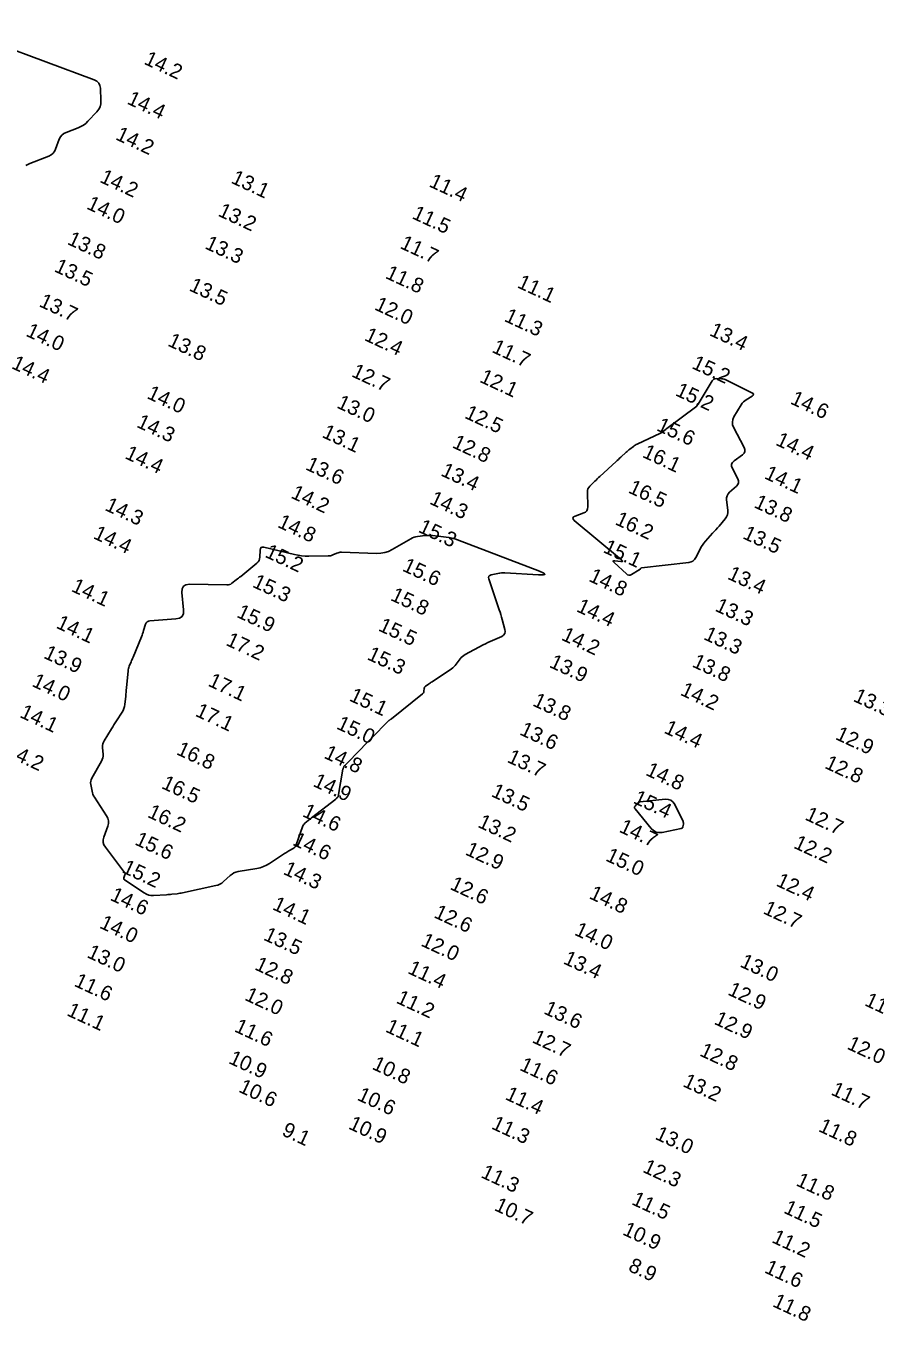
# Model space of a CAD drawing. Extents: x 988130 to 1132882, y 654656 to 841453.
# Drawn here: x 1026445.9 to 1026732.7, y 834564.9 to 835002.2 of the extents above; entities that cross this region are included whole.
import ezdxf

# ---------------------------------------------------------------- set-up
doc = ezdxf.new("R2010")
doc.units = 0
doc.layers.add('V-TOPO-MAJR', color=7, linetype='Continuous')
doc.layers.add('V-TOPO-SOUN', color=7, linetype='Continuous')

msp = doc.modelspace()

# ---------------------------------------------------------------- linework, layer by layer
at = {"layer": 'V-TOPO-MAJR'}
msp.add_lwpolyline([(1026445.8, 834955.14), (1026446.27, 834955.36), (1026446.75, 834955.56), (1026447.24, 834955.76), (1026453.6, 834958.26), (1026454.37, 834958.66), (1026455, 834959.18), (1026455.51, 834959.82), (1026455.89, 834960.6), (1026457.13, 834963.96), (1026457.51, 834964.73), (1026458.02, 834965.37), (1026458.66, 834965.89), (1026459.43, 834966.27), (1026463.49, 834967.8), (1026464.42, 834968.21), (1026465.28, 834968.71), (1026466.07, 834969.31), (1026466.8, 834970.01), (1026469.86, 834973.25), (1026470.49, 834974.06), (1026470.93, 834974.94), (1026471.17, 834975.89), (1026471.22, 834976.92), (1026471.05, 834981.16), (1026470.89, 834982.14), (1026470.49, 834982.94), (1026469.85, 834983.57), (1026468.97, 834984.02), (1026419.8, 835002.23)], dxfattribs=at)
for points in [[(1026672.95, 834874.41), (1026672.99, 834874.47), (1026673.03, 834874.54), (1026677.74, 834882.38), (1026677.99, 834882.71), (1026678.3, 834882.95), (1026678.66, 834883.08), (1026679.08, 834883.12), (1026680.85, 834883.07), (1026681.29, 834883.04), (1026681.71, 834882.95), (1026682.12, 834882.83), (1026682.53, 834882.65), (1026691.12, 834878.36), (1026691.52, 834878.09), (1026691.66, 834877.81), (1026691.54, 834877.51), (1026691.17, 834877.21), (1026689.16, 834875.96), (1026688.69, 834875.62), (1026688.26, 834875.24), (1026687.88, 834874.8), (1026687.55, 834874.32), (1026685.06, 834870.17), (1026684.67, 834869.31), (1026684.52, 834868.44), (1026684.62, 834867.56), (1026684.96, 834866.67), (1026688.51, 834859.89), (1026688.78, 834859.16), (1026688.76, 834858.5), (1026688.48, 834857.9), (1026687.92, 834857.36), (1026685.14, 834855.35), (1026684.58, 834854.82), (1026684.29, 834854.22), (1026684.27, 834853.55), (1026684.53, 834852.82), (1026686.34, 834849.25), (1026686.58, 834848.58), (1026686.58, 834847.95), (1026686.35, 834847.36), (1026685.89, 834846.82), (1026683.57, 834844.74), (1026683.08, 834844.19), (1026682.75, 834843.57), (1026682.59, 834842.89), (1026682.6, 834842.15), (1026683.01, 834838.68), (1026683.03, 834837.89), (1026682.89, 834837.15), (1026682.6, 834836.46), (1026682.15, 834835.82), (1026680.02, 834833.33), (1026679.48, 834832.71), (1026678.95, 834832.1), (1026678.4, 834831.49), (1026677.86, 834830.88), (1026675.41, 834828.19), (1026674.89, 834827.58), (1026674.42, 834826.93), (1026673.99, 834826.26), (1026673.61, 834825.55), (1026672.17, 834822.66), (1026671.75, 834822.02), (1026671.22, 834821.53), (1026670.59, 834821.2), (1026669.84, 834821.03), (1026653.78, 834819.18), (1026653.7, 834819.16), (1026653.63, 834819.13), (1026653.57, 834819.08), (1026653.52, 834819.02), (1026653.33, 834818.73), (1026653.28, 834818.67), (1026653.22, 834818.6), (1026653.16, 834818.55), (1026653.09, 834818.51), (1026650.45, 834816.98), (1026650, 834816.79), (1026649.56, 834816.76), (1026649.14, 834816.88), (1026648.74, 834817.17), (1026644.57, 834821.03), (1026644.3, 834821.33), (1026644.26, 834821.53), (1026644.44, 834821.62), (1026644.84, 834821.6), (1026646.89, 834821.34), (1026647.29, 834821.33), (1026647.46, 834821.41), (1026647.4, 834821.59), (1026647.12, 834821.87), (1026631.13, 834835.18), (1026630.7, 834835.64), (1026630.6, 834836.05), (1026630.83, 834836.4), (1026631.39, 834836.69), (1026634.3, 834837.74), (1026634.93, 834838.07), (1026635.37, 834838.52), (1026635.63, 834839.1), (1026635.7, 834839.81), (1026635.55, 834844.83), (1026635.59, 834845.39), (1026635.73, 834845.92), (1026635.99, 834846.39), (1026636.36, 834846.82), (1026638.05, 834848.46), (1026638.47, 834848.87), (1026638.9, 834849.27), (1026639.32, 834849.68), (1026639.76, 834850.08), (1026645.24, 834855.12), (1026645.64, 834855.49), (1026646.04, 834855.86), (1026646.44, 834856.22), (1026646.85, 834856.59), (1026648.7, 834858.28), (1026648.99, 834858.54), (1026649.28, 834858.79), (1026649.57, 834859.03), (1026649.87, 834859.27), (1026651.08, 834860.21), (1026651.38, 834860.44), (1026651.7, 834860.64), (1026652.03, 834860.83), (1026652.37, 834861.01), (1026660.23, 834864.71), (1026660.43, 834864.81), (1026660.62, 834864.92), (1026660.8, 834865.04), (1026660.97, 834865.17), (1026661.67, 834865.71), (1026661.84, 834865.84), (1026662.01, 834865.98), (1026662.19, 834866.11), (1026662.36, 834866.24), (1026672.47, 834873.83), (1026672.53, 834873.87), (1026672.59, 834873.93), (1026672.64, 834873.98), (1026672.68, 834874.04), (1026672.86, 834874.29), (1026672.91, 834874.35)], [(1026524.65, 834821.72), (1026524.35, 834821.26), (1026523.94, 834820.85), (1026518.43, 834816.34), (1026518.07, 834816.04), (1026517.7, 834815.75), (1026517.33, 834815.46), (1026516.96, 834815.17), (1026515.48, 834814.01), (1026515.1, 834813.76), (1026514.69, 834813.58), (1026514.25, 834813.48), (1026513.8, 834813.45), (1026501.19, 834813.68), (1026499.93, 834813.52), (1026499.08, 834813), (1026498.62, 834812.1), (1026498.56, 834810.84), (1026499.12, 834805.05), (1026499.07, 834803.77), (1026498.61, 834802.83), (1026497.76, 834802.22), (1026496.51, 834801.95), (1026487.75, 834801.32), (1026487.24, 834801.22), (1026486.83, 834800.99), (1026486.52, 834800.64), (1026486.3, 834800.17), (1026485.65, 834798.02), (1026485.48, 834797.48), (1026485.3, 834796.95), (1026485.11, 834796.43), (1026484.9, 834795.91), (1026482.06, 834789.03), (1026481.9, 834788.65), (1026481.74, 834788.27), (1026481.58, 834787.88), (1026481.42, 834787.5), (1026480.78, 834785.97), (1026480.63, 834785.59), (1026480.52, 834785.2), (1026480.43, 834784.79), (1026480.38, 834784.39), (1026479.86, 834778.65), (1026479.8, 834777.95), (1026479.73, 834777.24), (1026479.66, 834776.54), (1026479.59, 834775.84), (1026479.29, 834773.03), (1026479.18, 834772.34), (1026478.98, 834771.68), (1026478.71, 834771.05), (1026478.37, 834770.45), (1026476.49, 834767.58), (1026476.06, 834766.91), (1026475.62, 834766.23), (1026475.2, 834765.54), (1026474.78, 834764.86), (1026472.33, 834760.83), (1026472.07, 834760.3), (1026471.89, 834759.75), (1026471.79, 834759.18), (1026471.79, 834758.59), (1026471.95, 834756.19), (1026471.94, 834755.6), (1026471.86, 834755.03), (1026471.68, 834754.47), (1026471.43, 834753.94), (1026468.13, 834748.18), (1026467.9, 834747.67), (1026467.76, 834747.15), (1026467.72, 834746.62), (1026467.78, 834746.07), (1026468.21, 834743.83), (1026468.34, 834743.29), (1026468.53, 834742.76), (1026468.76, 834742.25), (1026469.05, 834741.76), (1026473.12, 834735.5), (1026473.55, 834734.67), (1026473.76, 834733.8), (1026473.75, 834732.91), (1026473.53, 834732), (1026472.2, 834728.29), (1026471.99, 834727.38), (1026472, 834726.51), (1026472.25, 834725.67), (1026472.73, 834724.87), (1026479.2, 834716.39), (1026479.32, 834716.19), (1026479.38, 834715.97), (1026479.39, 834715.75), (1026479.33, 834715.52), (1026478.98, 834714.57), (1026478.94, 834714.34), (1026478.96, 834714.14), (1026479.06, 834713.97), (1026479.23, 834713.81), (1026485.82, 834709.42), (1026486.57, 834709), (1026487.35, 834708.72), (1026488.16, 834708.57), (1026489.02, 834708.56), (1026493.34, 834708.83), (1026493.79, 834708.86), (1026494.24, 834708.89), (1026494.69, 834708.94), (1026495.15, 834708.98), (1026496.95, 834709.19), (1026497.4, 834709.25), (1026497.85, 834709.32), (1026498.3, 834709.4), (1026498.74, 834709.49), (1026510.01, 834711.9), (1026510.74, 834712.11), (1026511.42, 834712.41), (1026512.06, 834712.79), (1026512.65, 834713.27), (1026514.93, 834715.34), (1026515.52, 834715.81), (1026516.16, 834716.18), (1026516.84, 834716.46), (1026517.58, 834716.64), (1026523.87, 834717.71), (1026525, 834717.96), (1026526.09, 834718.32), (1026527.13, 834718.79), (1026528.13, 834719.38), (1026533.29, 834722.73), (1026533.65, 834722.96), (1026534.01, 834723.18), (1026534.37, 834723.4), (1026534.73, 834723.61), (1026536.2, 834724.45), (1026536.54, 834724.69), (1026536.82, 834724.97), (1026537.04, 834725.3), (1026537.21, 834725.67), (1026539.31, 834731.81), (1026539.45, 834732.14), (1026539.63, 834732.44), (1026539.85, 834732.71), (1026540.12, 834732.95), (1026541.26, 834733.85), (1026541.54, 834734.08), (1026541.83, 834734.31), (1026542.11, 834734.53), (1026542.4, 834734.76), (1026550.53, 834741.15), (1026550.61, 834741.21), (1026550.69, 834741.28), (1026550.77, 834741.34), (1026550.85, 834741.4), (1026551.16, 834741.66), (1026551.23, 834741.73), (1026551.28, 834741.8), (1026551.32, 834741.89), (1026551.35, 834741.99), (1026552.99, 834751.21), (1026553.01, 834751.32), (1026553.05, 834751.44), (1026553.08, 834751.55), (1026553.13, 834751.67), (1026553.31, 834752.11), (1026553.36, 834752.22), (1026553.42, 834752.32), (1026553.49, 834752.41), (1026553.57, 834752.5), (1026559.23, 834758.24), (1026560.14, 834759.17), (1026561.06, 834760.1), (1026561.97, 834761.03), (1026562.88, 834761.96), (1026568.19, 834767.38), (1026568.28, 834767.46), (1026568.37, 834767.54), (1026568.46, 834767.62), (1026568.56, 834767.69), (1026568.97, 834767.95), (1026569.07, 834768.02), (1026569.17, 834768.09), (1026569.26, 834768.17), (1026569.36, 834768.24), (1026579.86, 834776.69), (1026580.04, 834776.87), (1026580.18, 834777.06), (1026580.27, 834777.28), (1026580.32, 834777.52), (1026580.43, 834778.53), (1026580.48, 834778.77), (1026580.58, 834778.98), (1026580.72, 834779.16), (1026580.91, 834779.31), (1026582.05, 834780.05), (1026582.31, 834780.22), (1026582.57, 834780.39), (1026582.83, 834780.56), (1026583.09, 834780.74), (1026589.6, 834785.13), (1026590.05, 834785.47), (1026590.47, 834785.83), (1026590.86, 834786.23), (1026591.22, 834786.67), (1026592.57, 834788.47), (1026592.93, 834788.9), (1026593.33, 834789.28), (1026593.77, 834789.61), (1026594.25, 834789.9), (1026600.38, 834793.17), (1026601.14, 834793.57), (1026601.91, 834793.96), (1026602.68, 834794.33), (1026603.47, 834794.69), (1026606.61, 834796.09), (1026607.26, 834796.5), (1026607.67, 834797.03), (1026607.82, 834797.68), (1026607.71, 834798.45), (1026606.79, 834801.77), (1026606.56, 834802.6), (1026606.31, 834803.42), (1026606.05, 834804.24), (1026605.78, 834805.06), (1026602.26, 834815.47), (1026602.16, 834815.98), (1026602.26, 834816.37), (1026602.55, 834816.66), (1026603.03, 834816.84), (1026605.35, 834817.34), (1026605.93, 834817.45), (1026606.51, 834817.51), (1026607.1, 834817.53), (1026607.68, 834817.52), (1026619.06, 834816.83), (1026620.65, 834816.81), (1026621.22, 834817.01), (1026620.79, 834817.44), (1026619.33, 834818.08), (1026591.68, 834828.67), (1026590.75, 834829), (1026589.81, 834829.26), (1026588.85, 834829.46), (1026587.87, 834829.6), (1026583.22, 834830.11), (1026582.6, 834830.17), (1026581.97, 834830.18), (1026581.34, 834830.16), (1026580.72, 834830.11), (1026578.21, 834829.82), (1026577.59, 834829.71), (1026577, 834829.55), (1026576.42, 834829.32), (1026575.87, 834829.04), (1026569.62, 834825.4), (1026568.37, 834824.79), (1026567.08, 834824.36), (1026565.73, 834824.12), (1026564.34, 834824.07), (1026552.48, 834824.47), (1026552.09, 834824.46), (1026551.7, 834824.41), (1026551.33, 834824.32), (1026550.96, 834824.18), (1026549.51, 834823.56), (1026549.14, 834823.42), (1026548.77, 834823.32), (1026548.38, 834823.26), (1026547.99, 834823.24), (1026541.46, 834823.17), (1026540.24, 834823.19), (1026539.03, 834823.29), (1026537.83, 834823.46), (1026536.64, 834823.7), (1026526.23, 834826.15), (1026525.71, 834826.19), (1026525.34, 834826.05), (1026525.1, 834825.73), (1026525.01, 834825.22), (1026524.92, 834822.81), (1026524.84, 834822.24)], [(1026652.82, 834740.04), (1026653.08, 834740.15), (1026653.37, 834740.2), (1026661.83, 834741.07), (1026662.89, 834741.04), (1026663.78, 834740.73), (1026664.51, 834740.13), (1026665.09, 834739.25), (1026667.86, 834733.53), (1026667.95, 834733.32), (1026667.99, 834733.1), (1026668, 834732.88), (1026667.98, 834732.66), (1026667.81, 834731.74), (1026667.74, 834731.53), (1026667.63, 834731.37), (1026667.47, 834731.26), (1026667.27, 834731.19), (1026660.86, 834729.9), (1026659.76, 834729.81), (1026658.77, 834730), (1026657.88, 834730.48), (1026657.08, 834731.24), (1026651.65, 834737.8), (1026651.51, 834738.03), (1026651.46, 834738.26), (1026651.5, 834738.5), (1026651.64, 834738.73), (1026652.39, 834739.67), (1026652.59, 834739.88)]]:
    msp.add_lwpolyline(points, close=True, dxfattribs=at)

# ---------------------------------------------------------------- texts
at = {"layer": 'V-TOPO-SOUN'}
for s, p in [('14.2 ', (1026485.47, 834989.5)), ('14.4 ', (1026479.74, 834976.06)), ('14.2 ', (1026475.87, 834964)), ('14.2 ', (1026470.53, 834949.61)), ('13.1 ', (1026514.87, 834949.33)), ('11.4 ', (1026581.76, 834948.12)), ('14.0 ', (1026466.07, 834940.62)), ('13.2 ', (1026510.45, 834938.21)), ('11.5 ', (1026576.02, 834937.34)), ('13.8 ', (1026459.59, 834928.63)), ('13.3 ', (1026506.03, 834927.19)), ('11.7 ', (1026571.93, 834927.29)), ('13.5 ', (1026455.14, 834919.44)), ('11.8 ', (1026567, 834917.19)), ('11.1 ', (1026611.53, 834914.03)), ('13.5 ', (1026500.7, 834913)), ('13.7 ', (1026450.01, 834907.66)), ('12.0 ', (1026563.34, 834906.56)), ('11.3 ', (1026607.17, 834902.67)), ('14.0 ', (1026445.57, 834897.67)), ('12.4 ', (1026559.91, 834896.2)), ('13.4 ', (1026676.47, 834897.87)), ('13.8 ', (1026493.46, 834894.35)), ('11.7 ', (1026602.97, 834892.19)), ('14.4 ', (1026440.7, 834886.74)), ('12.7 ', (1026555.57, 834883.97)), ('15.2 ', (1026670.5, 834886.74)), ('12.1 ', (1026598.83, 834882.13)), ('14.0 ', (1026486.46, 834876.62)), ('15.2 ', (1026664.99, 834877.56)), ('14.6 ', (1026703.81, 834874.8)), ('13.0 ', (1026550.56, 834873.42)), ('12.5 ', (1026593.77, 834869.96)), ('14.3 ', (1026482.95, 834866.91)), ('15.6 ', (1026658.62, 834865.76)), ('13.1 ', (1026545.61, 834863.46)), ('14.4 ', (1026698.86, 834860.84)), ('14.4 ', (1026479.01, 834856.32)), ('12.8 ', (1026589.59, 834859.99)), ('16.1 ', (1026653.82, 834856.75)), ('13.6 ', (1026540.03, 834852.56)), ('13.4 ', (1026585.75, 834850.5)), ('14.1 ', (1026695.02, 834849.55)), ('16.5 ', (1026649.05, 834844.76)), ('14.3 ', (1026472.26, 834838.82)), ('14.2 ', (1026535.1, 834842.98)), ('14.3 ', (1026581.94, 834840.97)), ('13.8 ', (1026691.51, 834839.77)), ('14.8 ', (1026530.58, 834833.11)), ('15.3 ', (1026578.12, 834831.46)), ('16.2 ', (1026644.59, 834834.04)), ('14.4 ', (1026468.34, 834829.29)), ('13.5 ', (1026687.72, 834829.28)), ('15.2 ', (1026526.31, 834823.03)), ('15.1 ', (1026640.57, 834824.62)), ('15.6 ', (1026572.73, 834818.36)), ('15.3 ', (1026522.08, 834812.9)), ('14.8 ', (1026635.72, 834814.87)), ('13.4 ', (1026682.59, 834815.62)), ('14.1 ', (1026460.9, 834811.46)), ('15.8 ', (1026568.74, 834808.43)), ('14.4 ', (1026631.56, 834804.64)), ('13.3 ', (1026678.34, 834804.83)), ('15.9 ', (1026516.77, 834802.72)), ('14.1 ', (1026455.78, 834799.06)), ('15.5 ', (1026564.64, 834798.15)), ('14.2 ', (1026626.47, 834795.02)), ('13.3 ', (1026674.52, 834795.22)), ('17.2 ', (1026513.12, 834793.24)), ('13.9 ', (1026451.55, 834788.9)), ('15.3 ', (1026560.82, 834788.45)), ('13.9 ', (1026622.38, 834785.83)), ('13.8 ', (1026670.63, 834785.97)), ('14.0 ', (1026447.61, 834779.39)), ('17.1 ', (1026507.09, 834779.51)), ('15.1 ', (1026554.79, 834774.5)), ('14.2 ', (1026666.65, 834776.42)), ('13.3 ', (1026725.05, 834774.34)), ('14.1 ', (1026443.5, 834768.91)), ('17.1 ', (1026502.8, 834769.33)), ('13.8 ', (1026616.75, 834772.8)), ('15.0 ', (1026550.49, 834765.03)), ('13.6 ', (1026612.37, 834763.04)), ('14.4 ', (1026661.13, 834763.61)), ('12.9 ', (1026719.02, 834761.47)), ('14.2 ', (1026438.66, 834755.95)), ('16.8 ', (1026496.42, 834756.36)), ('14.8 ', (1026546.24, 834755.14)), ('13.7 ', (1026608.13, 834753.75)), ('12.8 ', (1026715.4, 834751.73)), ('14.8 ', (1026654.93, 834749.37)), ('16.5 ', (1026491.38, 834744.93)), ('14.9 ', (1026542.55, 834745.64)), ('13.5 ', (1026602.76, 834742.2)), ('15.4 ', (1026650.72, 834739.94)), ('16.2 ', (1026486.65, 834735.19)), ('14.6 ', (1026539, 834735.43)), ('12.7 ', (1026708.73, 834734.33)), ('13.2 ', (1026598.21, 834731.82)), ('14.7 ', (1026645.96, 834730.19)), ('15.6 ', (1026482.35, 834725.91)), ('14.6 ', (1026535.69, 834725.77)), ('12.9 ', (1026594, 834722.51)), ('12.2 ', (1026704.92, 834724.76)), ('15.2 ', (1026478.05, 834716.49)), ('15.0 ', (1026641.4, 834720.46)), ('14.3 ', (1026532.49, 834715.94)), ('12.4 ', (1026698.98, 834711.99)), ('12.6 ', (1026588.82, 834710.84)), ('14.8 ', (1026635.84, 834707.73)), ('14.6 ', (1026474.01, 834707.17)), ('14.1 ', (1026528.84, 834704.03)), ('12.6 ', (1026583.4, 834701.3)), ('12.7 ', (1026694.61, 834702.63)), ('14.0 ', (1026470.45, 834697.77)), ('14.0 ', (1026630.87, 834695.4)), ('13.5 ', (1026525.84, 834693.72)), ('12.0 ', (1026579.01, 834691.74)), ('13.0 ', (1026466.2, 834687.82)), ('13.4 ', (1026627.1, 834685.72)), ('12.8 ', (1026522.85, 834683.72)), ('11.4 ', (1026574.55, 834682.44)), ('13.0 ', (1026686.79, 834684.67)), ('11.6 ', (1026461.85, 834678.15)), ('12.0 ', (1026519.48, 834673.42)), ('12.9 ', (1026682.67, 834675.19)), ('11.1 ', (1026459.39, 834668.2)), ('11.2 ', (1026570.65, 834672.44)), ('13.6 ', (1026620.5, 834668.82)), ('11.8 ', (1026728.9, 834671.58)), ('12.9 ', (1026678.07, 834665.3)), ('11.6 ', (1026515.98, 834662.79)), ('11.1 ', (1026567.01, 834662.72)), ('12.7 ', (1026616.58, 834659.09)), ('12.0 ', (1026722.94, 834656.92)), ('10.9 ', (1026514.05, 834652.06)), ('12.8 ', (1026673.14, 834654.62)), ('10.8 ', (1026562.5, 834650.1)), ('11.6 ', (1026612.33, 834649.77)), ('10.6 ', (1026517.42, 834642.4)), ('13.2 ', (1026667.49, 834644.25)), ('10.6 ', (1026557.48, 834639.65)), ('11.4 ', (1026607.46, 834639.88)), ('11.7 ', (1026717.55, 834641.45)), ('10.9 ', (1026554.54, 834629.95)), ('11.3 ', (1026602.82, 834629.97)), ('11.8 ', (1026713.3, 834629.11)), ('9.1', (1026532.02, 834627.76)), ('13.0 ', (1026658.1, 834626.48)), ('11.3 ', (1026599.26, 834613.52)), ('12.3 ', (1026653.93, 834615.32)), ('11.8 ', (1026705.71, 834610.79)), ('11.5 ', (1026650.18, 834604.4)), ('10.7 ', (1026603.8, 834602.41)), ('11.5 ', (1026701.54, 834601.54)), ('10.9 ', (1026647.14, 834594.19)), ('11.2 ', (1026697.53, 834591.58)), ('8.9', (1026649.05, 834581.95)), ('11.6 ', (1026695.08, 834581.36)), ('11.8 ', (1026697.79, 834569.95))]:
    msp.add_text(s, height=5, rotation=335, dxfattribs=at).set_placement(p)

doc.saveas('drawing.dxf')
